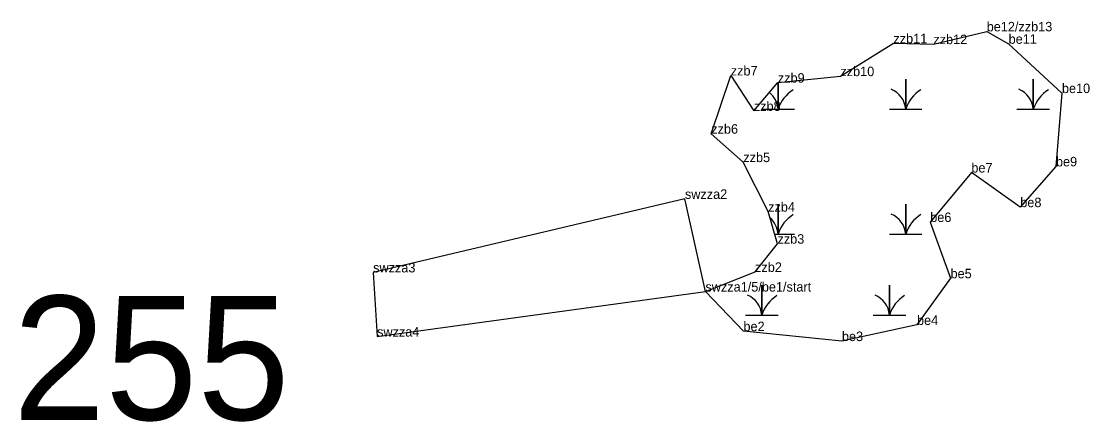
# Model space of a CAD drawing. Extents: x 2072529 to 2268796, y 436423 to 470397.
# Drawn here: x 2214248 to 2214811, y 438968 to 439179 of the extents above; entities that cross this region are included whole.
import ezdxf

# ---------------------------------------------------------------- set-up
doc = ezdxf.new("R2010")
doc.units = 0
for name, color, linetype in [('Default', 7, 'Continuous'), ('Exist Environmental Wetland Boundary', 7, 'Continuous'), ('Exist Environmental Wetland Boundary Cogo Comment', 7, 'Continuous'), ('Exist Environmental Wetland Boundary Cogo Point CELL', 7, 'Continuous'), ('Exist Hydro Jurisdictional Stream or Body of Water NEU Mitigable', 7, 'Continuous'), ('Exist Hydro Jurisdictional Stream or Body of Water NEU Mitigable Cogo Comment', 7, 'Continuous'), ('Exist Hydro Swamp or Marsh', 7, 'Continuous')]:
    doc.layers.add(name, color=color, linetype=linetype)

msp = doc.modelspace()

# ---------------------------------------------------------------- linework, layer by layer
at = {"layer": 'Exist Environmental Wetland Boundary'}
msp.add_lwpolyline([(2214608.6, 439036.2), (2214634.77, 439046.58), (2214646.57, 439061.42), (2214641.66, 439078.31), (2214628.56, 439104.41), (2214611.66, 439119.37), (2214621.96, 439150.04), (2214634.11, 439131.39), (2214646.77, 439146.26), (2214679.73, 439149.69), (2214707.67, 439167.02), (2214728.71, 439166.56), (2214756.82, 439173.28), (2214768.38, 439166.74), (2214796.46, 439140.78), (2214793.32, 439102.15), (2214774.52, 439080.68), (2214748.74, 439098.91), (2214727.08, 439072.85), (2214737.77, 439043.19), (2214720.09, 439018.61), (2214680.52, 439010.12), (2214628.64, 439015.35), (2214608.6, 439036.2)], dxfattribs=at)
at = {"layer": 'Exist Environmental Wetland Boundary Cogo Point CELL'}
for p, q in [((2214756.82, 439173.28), (2214756.82, 439173.28)), ((2214707.67, 439167.02), (2214707.67, 439167.02)), ((2214728.71, 439166.56), (2214728.71, 439166.56)), ((2214768.38, 439166.74), (2214768.38, 439166.74)), ((2214621.96, 439150.04), (2214621.96, 439150.04)), ((2214679.73, 439149.69), (2214679.73, 439149.69)), ((2214646.77, 439146.26), (2214646.77, 439146.26)), ((2214796.46, 439140.78), (2214796.46, 439140.78)), ((2214634.11, 439131.39), (2214634.11, 439131.39)), ((2214611.66, 439119.37), (2214611.66, 439119.37)), ((2214628.56, 439104.41), (2214628.56, 439104.41)), ((2214748.74, 439098.91), (2214748.74, 439098.91)), ((2214793.32, 439102.15), (2214793.32, 439102.15)), ((2214597.8, 439085.04), (2214597.8, 439085.04)), ((2214641.66, 439078.31), (2214641.66, 439078.31)), ((2214774.52, 439080.68), (2214774.52, 439080.68)), ((2214727.08, 439072.85), (2214727.08, 439072.85)), ((2214646.57, 439061.42), (2214646.57, 439061.42)), ((2214433.49, 439046.29), (2214433.49, 439046.29)), ((2214634.77, 439046.58), (2214634.77, 439046.58)), ((2214737.77, 439043.19), (2214737.77, 439043.19)), ((2214608.6, 439036.2), (2214608.6, 439036.2)), ((2214628.64, 439015.35), (2214628.64, 439015.35)), ((2214720.09, 439018.61), (2214720.09, 439018.61)), ((2214435.57, 439012.49), (2214435.57, 439012.49)), ((2214680.52, 439010.12), (2214680.52, 439010.12))]:
    msp.add_line(p, q, dxfattribs=at)
at = {"layer": 'Exist Hydro Jurisdictional Stream or Body of Water NEU Mitigable'}
msp.add_lwpolyline([(2214608.6, 439036.2), (2214597.8, 439085.04), (2214433.49, 439046.29), (2214435.57, 439012.49)], close=True, dxfattribs=at)
at = {"layer": 'Exist Hydro Swamp or Marsh'}
for points in [[(2214638.28, 439132.32), (2214646.88, 439132.32), (2214646.88, 439146.27)], [(2214646.88, 439146.27), (2214646.88, 439132.32), (2214655.48, 439132.32)], [(2214705.53, 439132.32), (2214714.13, 439132.32), (2214714.13, 439148.1), (2214714.13, 439132.32), (2214722.73, 439132.32)], [(2214772.78, 439132.32), (2214781.38, 439132.32), (2214781.38, 439148.1), (2214781.38, 439132.32), (2214789.98, 439132.32)], [(2214645.09, 439066.52), (2214646.88, 439066.52), (2214646.88, 439082.3), (2214646.88, 439066.52), (2214655.48, 439066.52)], [(2214705.53, 439066.52), (2214714.13, 439066.52), (2214714.13, 439082.3), (2214714.13, 439066.52), (2214722.73, 439066.52)], [(2214629.69, 439023.85), (2214638.29, 439023.85), (2214638.29, 439039.63), (2214638.29, 439023.85), (2214646.89, 439023.85)], [(2214696.94, 439023.85), (2214705.54, 439023.85), (2214705.54, 439039.63), (2214705.54, 439023.85), (2214714.14, 439023.85)]]:
    msp.add_lwpolyline(points, dxfattribs=at)
for centre, radius, start, end in [((2214634.61, 439131.44), 12.3, 4.1403, 51.244), ((2214665.12, 439126.26), 19.22, 122.1274, 161.6222), ((2214701.86, 439131.44), 12.3, 4.1403, 67.535), ((2214732.37, 439126.26), 19.22, 122.1274, 161.6222), ((2214769.11, 439131.44), 12.3, 4.1403, 67.535), ((2214799.62, 439126.26), 19.22, 122.1274, 161.6222), ((2214665.12, 439060.46), 19.22, 122.1274, 161.6222), ((2214701.86, 439065.64), 12.3, 4.1403, 67.535), ((2214732.37, 439060.46), 19.22, 122.1274, 161.6222), ((2214634.61, 439065.64), 12.3, 4.1403, 49.322), ((2214626.02, 439022.96), 12.3, 4.1403, 67.535), ((2214656.53, 439017.79), 19.22, 122.1274, 161.6222), ((2214693.27, 439022.96), 12.3, 4.1403, 67.535), ((2214723.78, 439017.79), 19.22, 122.1274, 161.6222)]:
    msp.add_arc(centre, radius, start, end, dxfattribs=at)

# ---------------------------------------------------------------- texts
at = {"layer": 'Default'}
msp.add_text('255', height=65.34, dxfattribs=at).set_placement((2214243.72, 438968.61))
at = {"layer": 'Exist Environmental Wetland Boundary Cogo Comment'}
for s, p in [('be12/zzb13', (2214756.82, 439173.28)), ('zzb11', (2214707.67, 439167.02)), ('zzb12', (2214728.71, 439166.56)), ('be11', (2214768.38, 439166.74)), ('zzb7', (2214621.96, 439150.04)), ('zzb10', (2214679.73, 439149.69)), ('zzb9', (2214646.77, 439146.26)), ('be10', (2214796.46, 439140.78)), ('zzb8', (2214634.11, 439131.39)), ('zzb6', (2214611.66, 439119.37)), ('zzb5', (2214628.56, 439104.41)), ('be7', (2214748.74, 439098.91)), ('be9', (2214793.32, 439102.15)), ('zzb4', (2214641.66, 439078.31)), ('be8', (2214774.52, 439080.68)), ('be6', (2214727.08, 439072.85)), ('zzb3', (2214646.57, 439061.42)), ('zzb2', (2214634.77, 439046.58)), ('be5', (2214737.77, 439043.19)), ('be2', (2214628.64, 439015.35)), ('be4', (2214720.09, 439018.61)), ('be3', (2214680.52, 439010.12))]:
    msp.add_text(s, height=5, dxfattribs=at).set_placement(p)
at = {"layer": 'Exist Hydro Jurisdictional Stream or Body of Water NEU Mitigable Cogo Comment'}
for s, p in [('swzza2', (2214597.8, 439085.04)), ('swzza3', (2214433.49, 439046.29)), ('swzza1/5/be1/start', (2214608.6, 439036.2)), ('swzza4', (2214435.57, 439012.49))]:
    msp.add_text(s, height=5, dxfattribs=at).set_placement(p)

doc.saveas('drawing.dxf')
